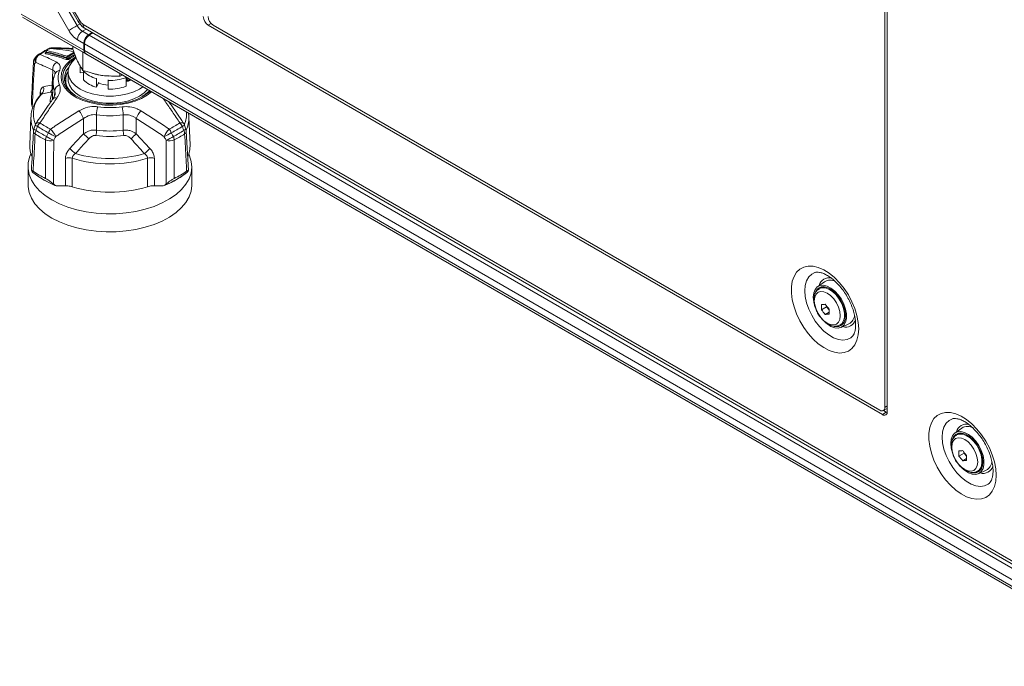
# Model space of a CAD drawing. Header units: millimetres. Extents: x 0 to 1118, y 0 to 864.
# Tile 261 of 512: x 456 to 527, y 102 to 148. Entities that reach past the tile are written whole.
import ezdxf

# ---------------------------------------------------------------- set-up
doc = ezdxf.new("R2010")
doc.units = ezdxf.units.MM

msp = doc.modelspace()

# ---------------------------------------------------------------- linework, layer by layer
at = {"color": 7, "linetype": 'Continuous', "lineweight": 15}
for p, q in [((518.312, 165.4463), (518.312, 120.5365)), ((518.4888, 120.2303), (518.4888, 165.5484)), ((457.174, 153.8978), (460.4673, 148.1936)), ((460.9769, 145.8987), (456.473, 148.4987)), ((456.7765, 148.3235), (461.2847, 145.721)), ((460.9553, 147.6918), (593.6157, 71.1086)), ((518.1352, 120.0262), (469.7868, 147.9371)), ((517.9584, 120.3324), (470.1403, 147.9372)), ((461.2088, 147.2447), (461.4693, 147.3951)), ((461.5178, 147.3671), (461.2573, 147.2167)), ((460.0838, 146.4142), (460.0838, 146.2122)), ((460.8615, 146.6288), (460.8689, 146.1301)), ((460.9038, 146.11), (460.9038, 146.6044)), ((457.467, 145.7007), (457.3674, 145.5804)), ((458.152, 146.0492), (458.1486, 145.9775)), ((460.7937, 146.0044), (460.7937, 144.6826)), ((461.3057, 145.7088), (460.9769, 145.8987)), ((461.0073, 145.8811), (461.3305, 145.6945)), ((461.2847, 145.721), (461.2952, 145.7149)), ((461.2952, 145.7149), (461.3057, 145.7088)), ((461.3305, 145.6945), (593.3297, 69.493)), ((460.6084, 144.9949), (460.6084, 144.5775)), ((460.6116, 144.5108), (460.6116, 144.9894)), ((459.7334, 144.5775), (459.7334, 144.0672)), ((460.6116, 144.5108), (460.6084, 144.5775)), ((460.6116, 144.5108), (460.838, 144.5458)), ((460.838, 144.6448), (460.838, 144.0229)), ((461.7726, 143.4833), (461.7726, 144.1053)), ((463.4434, 144.4748), (463.4434, 144.2727)), ((463.9105, 144.2051), (463.8896, 144.0944)), ((463.9106, 144.205), (463.8896, 144.0972)), ((463.8945, 144.1534), (463.8992, 144.1785)), ((463.8945, 143.5501), (463.8945, 144.172)), ((463.957, 144.1333), (463.9959, 144.1558)), ((458.6628, 143.8482), (458.6172, 142.7804)), ((459.5584, 143.9935), (459.5584, 143.812)), ((459.5692, 143.6613), (459.5584, 143.812)), ((461.7726, 143.4833), (461.9395, 143.8428)), ((462.6173, 144.015), (462.6178, 143.9745)), ((462.6178, 143.9745), (462.6178, 143.3526)), ((463.8886, 143.9178), (463.9277, 143.9414)), ((463.8945, 143.9594), (463.9251, 143.9417)), ((463.9436, 143.9344), (463.9928, 143.9221)), ((465.0667, 142.8434), (465.026, 142.8217)), ((465.5021, 143.1247), (465.605, 143.2269)), ((457.1621, 142.1005), (457.2, 141.9732)), ((457.0699, 141.3466), (456.9852, 139.3646)), ((468.4816, 139.3646), (468.3969, 141.3466)), ((468.3969, 141.3466), (468.3981, 141.3066)), ((457.3775, 140.7664), (457.2784, 140.4737)), ((468.1885, 140.4738), (468.0891, 140.7664)), ((468.3627, 137.5156), (468.2152, 140.3396)), ((456.8597, 137.7999), (456.8597, 136.5037)), ((468.6072, 136.5037), (468.6072, 137.7999)), ((457.2, 137.3841), (457.1621, 137.4293)), ((457.2148, 137.3721), (457.2934, 137.3103)), ((468.3047, 137.4293), (468.2668, 137.3841)), ((458.6876, 136.5486), (458.7587, 136.4843)), ((466.7081, 136.4843), (466.7792, 136.5486)), ((513.9841, 129.5467), (513.4868, 129.1876)), ((513.7702, 129.1381), (513.6205, 129.0517)), ((513.7694, 127.5393), (514.1401, 127.7533)), ((514.0434, 127.1984), (514.3131, 127.3542)), ((514.1401, 127.8011), (514.1401, 127.7533)), ((514.1401, 127.7533), (514.3152, 127.5355)), ((515.1204, 126.4535), (515.2701, 126.5399)), ((515.1712, 126.2698), (515.7309, 126.5208)), ((515.3228, 126.5302), (515.2421, 126.5238)), ((515.9546, 125.598), (515.977, 125.6186)), ((518.2084, 120.3076), (518.4888, 120.4695)), ((518.2109, 120.309), (518.4181, 120.1895)), ((518.4181, 120.1895), (518.4828, 120.159)), ((523.8394, 119.0602), (523.3421, 118.7011)), ((523.6255, 118.6516), (523.4758, 118.5651)), ((523.6247, 117.0528), (523.9954, 117.2668)), ((523.9954, 117.3146), (523.9954, 117.2668)), ((523.9954, 117.2668), (524.1705, 117.0489)), ((523.8987, 116.7119), (524.1684, 116.8676)), ((524.9757, 115.967), (525.1254, 116.0534)), ((525.0265, 115.7832), (525.5862, 116.0343)), ((525.1781, 116.0437), (525.0974, 116.0373)), ((525.8099, 115.1114), (525.8323, 115.1321))]:
    msp.add_line(p, q, dxfattribs=at)
at = {"color": 9, "linetype": 'Continuous', "lineweight": 0}
for p, q in [((456.8669, 153.9943), (460.386, 147.8991)), ((460.5706, 148.2533), (457.2773, 153.9575)), ((459.7825, 147.5506), (456.2634, 153.6459)), ((456.3698, 148.7274), (460.8689, 146.1301)), ((460.386, 147.8991), (460.5909, 148.0174)), ((461.0215, 147.6536), (460.761, 147.5032)), ((593.481, 71.4062), (460.8206, 147.9894)), ((469.9949, 148.0573), (469.7868, 147.9371)), ((460.8615, 146.6288), (460.4075, 146.8909)), ((460.761, 147.5032), (461.2088, 147.2447)), ((461.2573, 147.2167), (593.2565, 71.0152)), ((592.9029, 70.4029), (460.9038, 146.6044)), ((459.6485, 145.5612), (459.6265, 145.6146)), ((460.9038, 146.11), (592.9029, 69.9085)), ((593.0065, 69.6796), (461.0073, 145.8811)), ((458.5809, 143.6314), (458.6298, 144.7073)), ((458.5809, 143.6314), (458.6517, 143.5869)), ((457.7332, 142.9062), (457.7431, 143.1084)), ((458.7591, 142.8452), (458.7766, 143.2355)), ((458.8039, 143.0149), (458.7766, 143.2355)), ((460.8501, 140.147), (460.8427, 141.2469)), ((461.7725, 141.5059), (461.7756, 140.4099)), ((463.6912, 140.4099), (463.6943, 141.5059)), ((464.6241, 141.2469), (464.6167, 140.147)), ((464.6167, 140.147), (465.6092, 139.0934)), ((459.5437, 136.4208), (459.5417, 138.385)), ((465.9251, 138.385), (465.9231, 136.4208)), ((518.1352, 120.0262), (518.4181, 120.1895)), ((518.312, 120.5365), (518.4888, 120.6386))]:
    msp.add_line(p, q, dxfattribs=at)
at = {"color": 9, "linetype": 'Continuous', "lineweight": 0, "flags": 128}
for points in [[(460.386, 147.8991), (460.3123, 147.8565), (460.2317, 147.81), (460.1475, 147.7614), (460.0628, 147.7125), (459.981, 147.6652), (459.9051, 147.6214), (459.8381, 147.5827), (459.7825, 147.5506)], [(460.5706, 148.2533), (460.5161, 148.2218), (460.4812, 148.2017), (460.4675, 148.1937), (460.4673, 148.1936)], [(458.2708, 146.1958), (458.2681, 146.1982), (458.2659, 146.199), (458.2653, 146.1989)], [(458.4575, 146.2572), (458.4548, 146.2596), (458.4526, 146.2603), (458.452, 146.2602)], [(458.1683, 146.0208), (458.1667, 145.986), (458.1662, 145.9766)], [(459.8257, 143.2162), (459.6437, 143.4175), (459.4607, 143.714), (459.3624, 144.0237), (459.3514, 144.3384), (459.428, 144.65), (459.5902, 144.9505), (459.8339, 145.2322), (460.1526, 145.4876), (460.2576, 145.5555)], [(459.7244, 145.6548), (459.7483, 145.5971), (459.7647, 145.5574)], [(457.3211, 145.1306), (457.2415, 143.6156), (457.1744, 142.3367), (457.1621, 142.1005)], [(459.5584, 143.8858), (459.5623, 143.6953), (459.5654, 143.6701)], [(458.6289, 143.0543), (458.6, 143.0295), (458.5647, 143.0054)], [(458.6172, 142.7804), (458.6159, 142.7217), (458.62, 142.6161)], [(465.6345, 143.2099), (465.4825, 143.077), (465.1292, 142.8372)], [(457.4331, 140.8819), (457.444, 140.896), (457.4783, 140.9221), (457.5244, 140.9383), (457.5807, 140.9439), (457.6456, 140.9389), (457.7169, 140.9234)], [(468.0331, 140.8828), (468.0228, 140.896), (467.9885, 140.9221), (467.9425, 140.9383), (467.8861, 140.9439), (467.8212, 140.9389), (467.7499, 140.9234)], [(458.1129, 136.9467), (458.115, 137.7878), (458.1201, 139.7077)], [(458.701, 139.6783), (458.6941, 138.1134), (458.6886, 136.7926), (458.6876, 136.5486)], [(466.7792, 136.5486), (466.7727, 138.1134), (466.7716, 138.353), (466.7658, 139.6783)], [(467.3468, 139.7077), (467.349, 138.8665), (467.3539, 136.9467)], [(460.0344, 138.3904), (460.0337, 137.4665), (460.0331, 136.3521)], [(465.4338, 136.3521), (465.4331, 137.4665), (465.4324, 138.3904)], [(516.4408, 126.1587), (516.4095, 126.6243), (516.3165, 127.1139), (516.1641, 127.6148), (515.9563, 128.1142), (515.6985, 128.5991), (515.3974, 129.0568), (515.0607, 129.4756), (514.6972, 129.8447), (514.3163, 130.1544), (513.9279, 130.3967), (513.542, 130.5654), (513.1686, 130.656), (512.8173, 130.6663), (512.4974, 130.596), (512.217, 130.4469), (511.9835, 130.2228), (511.8028, 129.9296), (511.6797, 129.5749), (511.6173, 129.1677), (511.6173, 128.7188), (511.6797, 128.2397), (511.8028, 127.7428), (511.9835, 127.241), (512.217, 126.7473), (512.4974, 126.2745), (512.8173, 125.8348), (513.1686, 125.4395), (513.542, 125.0991), (513.9279, 124.8222), (514.3163, 124.616), (514.6972, 124.4859), (515.0607, 124.4353), (515.3974, 124.4654), (515.6985, 124.5755), (515.9563, 124.7627), (516.1641, 125.0221), (516.3165, 125.3472), (516.4095, 125.7293), (516.4408, 126.1587)], [(513.3005, 130.2032), (513.0683, 130.0885), (512.8578, 129.8881), (512.7021, 129.6169), (512.6065, 129.2841), (512.5743, 128.9011), (512.6065, 128.4809), (512.7021, 128.0377), (512.8578, 127.5868), (513.0683, 127.1434), (513.3264, 126.7226), (513.6234, 126.3388), (513.9491, 126.0051), (514.2925, 125.7328), (514.6418, 125.5311), (514.9851, 125.407), (515.3108, 125.3647), (515.6078, 125.4056), (515.8659, 125.5283), (515.9546, 125.598)], [(513.2555, 128.1849), (513.2872, 127.8881), (513.3803, 127.5748), (513.5284, 127.2664), (513.7214, 126.984), (513.9462, 126.7467), (514.1874, 126.5708), (514.4286, 126.4682), (514.6534, 126.446), (514.8464, 126.5056), (514.9945, 126.643), (515.0876, 126.8488), (515.1193, 127.1089), (515.0876, 127.4058), (514.9945, 127.7191), (514.8464, 128.0275), (514.6534, 128.3099), (514.4286, 128.5472), (514.1874, 128.7231), (513.9462, 128.8256), (513.7214, 128.8479), (513.5284, 128.7883), (513.3803, 128.6509), (513.2872, 128.4451), (513.2555, 128.1849)], [(513.6165, 129.0494), (513.8021, 129.1148), (514.0426, 129.1067), (514.3038, 129.0134), (514.5692, 128.841), (514.822, 128.6001), (515.0465, 128.306), (515.2285, 127.9771), (515.3566, 127.6342), (515.4227, 127.2986), (515.4227, 126.9916), (515.3566, 126.7324), (515.2285, 126.5373), (515.1147, 126.4503)], [(526.2961, 115.6722), (526.2648, 116.1378), (526.1718, 116.6273), (526.0194, 117.1283), (525.8116, 117.6277), (525.5538, 118.1125), (525.2527, 118.5703), (524.916, 118.9891), (524.5525, 119.3581), (524.1716, 119.6678), (523.7832, 119.9102), (523.3973, 120.0788), (523.0239, 120.1695), (522.6726, 120.1798), (522.3527, 120.1095), (522.0723, 119.9604), (521.8388, 119.7363), (521.6581, 119.4431), (521.535, 119.0883), (521.4726, 118.6812), (521.4726, 118.2323), (521.535, 117.7532), (521.6581, 117.2563), (521.8388, 116.7545), (522.0723, 116.2608), (522.3527, 115.788), (522.6726, 115.3482), (523.0239, 114.953), (523.3973, 114.6126), (523.7832, 114.3357), (524.1716, 114.1295), (524.5525, 113.9994), (524.916, 113.9487), (525.2527, 113.9789), (525.5538, 114.0889), (525.8116, 114.2761), (526.0194, 114.5356), (526.1718, 114.8606), (526.2648, 115.2428), (526.2961, 115.6722)], [(523.1558, 119.7166), (522.9236, 119.602), (522.7131, 119.4016), (522.5574, 119.1304), (522.4618, 118.7976), (522.4296, 118.4146), (522.4618, 117.9944), (522.5574, 117.5512), (522.7131, 117.1003), (522.9236, 116.6569), (523.1817, 116.2361), (523.4787, 115.8523), (523.8044, 115.5186), (524.1478, 115.2463), (524.4971, 115.0446), (524.8404, 114.9205), (525.1661, 114.8782), (525.4631, 114.9191), (525.7212, 115.0418), (525.8099, 115.1114)], [(523.1108, 117.6984), (523.1425, 117.4015), (523.2356, 117.0882), (523.3837, 116.7799), (523.5767, 116.4974), (523.8015, 116.2602), (524.0427, 116.0843), (524.2839, 115.9817), (524.5087, 115.9594), (524.7017, 116.019), (524.8498, 116.1564), (524.9429, 116.3622), (524.9746, 116.6224), (524.9429, 116.9193), (524.8498, 117.2326), (524.7017, 117.5409), (524.5087, 117.8234), (524.2839, 118.0606), (524.0427, 118.2366), (523.8015, 118.3391), (523.5767, 118.3614), (523.3837, 118.3018), (523.2356, 118.1644), (523.1425, 117.9586), (523.1108, 117.6984)], [(523.4718, 118.5628), (523.6574, 118.6283), (523.8979, 118.6201), (524.1591, 118.5269), (524.4245, 118.3544), (524.6773, 118.1136), (524.9018, 117.8195), (525.0838, 117.4906), (525.2119, 117.1476), (525.278, 116.8121), (525.278, 116.5051), (525.2119, 116.2459), (525.0838, 116.0508), (524.97, 115.9638)]]:
    msp.add_lwpolyline(points, dxfattribs=at)
at = {"color": 7, "linetype": 'Continuous', "lineweight": 15, "flags": 128}
for points in [[(460.2585, 145.649), (459.8936, 145.4013), (459.6022, 145.123), (459.3919, 144.8214), (459.2681, 144.5042), (459.2341, 144.1796), (459.2907, 143.8561), (459.4365, 143.542), (459.6677, 143.2455), (459.9783, 142.9742), (460.3602, 142.7352), (460.8036, 142.5347), (461.297, 142.3778), (461.8275, 142.2686), (462.3816, 142.21), (462.9447, 142.2035), (463.5024, 142.2491), (464.0402, 142.3459), (464.5441, 142.4912), (465.0011, 142.6812), (465.3994, 142.9112), (465.7159, 143.1629)], [(460.3075, 145.5964), (460.2772, 145.5719), (460.0154, 145.3106), (459.8362, 145.027), (459.745, 144.7297), (459.7446, 144.4278), (459.8351, 144.1305), (460.0135, 143.8468), (460.2747, 143.5852), (460.6105, 143.3538), (461.0109, 143.1596), (461.4635, 143.0085), (461.9548, 142.905), (462.4697, 142.8524), (462.9927, 142.8521), (463.5077, 142.9043), (463.9993, 143.0074), (464.4523, 143.1581), (464.8532, 143.352), (465.104, 143.5161)], [(459.8046, 144.9525), (459.8017, 144.9491), (459.6058, 144.6593), (459.4952, 144.3548), (459.4729, 144.0439), (459.5396, 143.7352), (459.6934, 143.437), (459.9301, 143.1575), (460.2198, 142.9205)], [(459.7334, 144.0672), (459.7446, 143.9175), (459.8351, 143.6202), (460.0135, 143.3364), (460.2747, 143.0749), (460.6105, 142.8435), (461.0109, 142.6492), (461.4635, 142.4981), (461.9548, 142.3946), (462.4697, 142.342), (462.9927, 142.3418), (463.5077, 142.394), (463.9993, 142.497), (464.4523, 142.6478), (464.8532, 142.8417), (465.1896, 143.0728), (465.4411, 143.3215)], [(464.2261, 144.0229), (464.1618, 143.9678), (464.0598, 143.9216), (463.9711, 143.9298), (463.9109, 143.9909), (463.8945, 144.041)], [(465.1292, 142.8372), (464.7139, 142.6333), (464.2472, 142.4704), (463.7414, 142.3529), (463.2095, 142.2837), (462.6652, 142.2647), (462.1227, 142.2964), (461.596, 142.3778), (461.0988, 142.507), (460.6439, 142.6806), (460.2431, 142.894), (459.9068, 143.1418), (459.8257, 143.2162)], [(458.58, 135.4022), (458.1011, 135.7151), (457.6924, 136.0595), (457.3601, 136.4303), (457.1093, 136.8219), (456.9437, 137.2283), (456.8659, 137.6433), (456.8771, 138.0608), (456.977, 138.4743), (457.0718, 138.703)], [(468.395, 138.7029), (468.4511, 138.5763), (468.5731, 138.1648), (468.6065, 137.7477), (468.5508, 137.3315), (468.407, 136.9223), (468.1772, 136.5265), (467.8648, 136.1499), (467.4747, 135.7984), (467.0127, 135.4772), (466.4858, 135.1912), (465.9021, 134.9448), (465.2703, 134.7417), (464.6, 134.5849), (463.9015, 134.4768), (463.1852, 134.4191), (462.4621, 134.4127), (461.7431, 134.4576), (461.0392, 134.5532), (460.3609, 134.698), (459.7185, 134.8898), (459.1219, 135.1258), (458.58, 135.4022)], [(458.58, 134.106), (458.1011, 134.4188), (457.6924, 134.7632), (457.3601, 135.134), (457.1093, 135.5256), (456.9437, 135.932), (456.8659, 136.3471), (456.8597, 136.5037)], [(468.6072, 136.5037), (468.6065, 136.4515), (468.5508, 136.0352), (468.407, 135.6261), (468.1772, 135.2302), (467.8648, 134.8537), (467.4747, 134.5022), (467.0127, 134.181), (466.4858, 133.895), (465.9021, 133.6486), (465.2703, 133.4454), (464.6, 133.2886), (463.9015, 133.1806), (463.1852, 133.1229), (462.4621, 133.1165), (461.7431, 133.1614), (461.0392, 133.257), (460.3609, 133.4018), (459.7185, 133.5936), (459.1219, 133.8295), (458.58, 134.106)], [(513.1855, 128.4462), (513.2176, 128.7454), (513.3124, 128.9914), (513.4646, 129.1708), (513.6662, 129.274), (513.9061, 129.2954), (514.1715, 129.234), (514.4481, 129.0929), (514.7209, 128.8798), (514.9753, 128.6063), (515.1976, 128.2869), (515.3757, 127.939), (515.5, 127.5813), (515.5639, 127.2332), (515.5639, 126.9132), (515.5, 126.6388), (515.3757, 126.4247), (515.1976, 126.2824), (514.9753, 126.2196), (514.7209, 126.2398), (514.4481, 126.3417), (514.1715, 126.52), (514.0811, 126.5948)], [(514.682, 126.3448), (514.7736, 126.3269), (515.0114, 126.3338), (515.2123, 126.4233), (515.3648, 126.5904), (515.46, 126.8254), (515.4924, 127.1145), (515.46, 127.4409), (515.3648, 127.7858), (515.2123, 128.129), (515.0114, 128.4506), (514.7736, 128.7319), (514.513, 128.9566), (514.2445, 129.1115), (513.9838, 129.1878), (513.7461, 129.181), (513.5451, 129.0914), (513.3926, 128.9243), (513.2974, 128.6894), (513.2851, 128.6316)], [(513.7422, 129.1219), (513.7461, 129.1284), (513.7881, 129.1887)], [(513.9153, 129.1943), (513.844, 129.1731), (513.7702, 129.1381)], [(513.2546, 127.944), (513.2176, 128.1099), (513.1855, 128.4462)], [(515.2701, 126.5399), (515.2933, 126.5542), (515.3913, 126.6375)], [(523.0408, 117.9597), (523.0729, 118.2589), (523.1677, 118.5048), (523.3199, 118.6842), (523.5215, 118.7875), (523.7614, 118.8089), (524.0268, 118.7475), (524.3034, 118.6064), (524.5762, 118.3933), (524.8306, 118.1197), (525.0529, 117.8004), (525.231, 117.4525), (525.3553, 117.0948), (525.4192, 116.7466), (525.4192, 116.4267), (525.3553, 116.1523), (525.231, 115.9382), (525.0529, 115.7959), (524.8306, 115.7331), (524.5762, 115.7533), (524.3034, 115.8552), (524.0268, 116.0335), (523.9364, 116.1083)], [(524.5373, 115.8583), (524.6289, 115.8404), (524.8667, 115.8472), (525.0676, 115.9368), (525.2201, 116.1039), (525.3153, 116.3388), (525.3477, 116.6279), (525.3153, 116.9544), (525.2201, 117.2992), (525.0676, 117.6424), (524.8667, 117.964), (524.6289, 118.2454), (524.3683, 118.47), (524.0998, 118.625), (523.8391, 118.7013), (523.6014, 118.6945), (523.4004, 118.6049), (523.2479, 118.4378), (523.1527, 118.2029), (523.1404, 118.1451)], [(523.5975, 118.6354), (523.6014, 118.6419), (523.6435, 118.7021)], [(523.7706, 118.7078), (523.6993, 118.6865), (523.6255, 118.6516)], [(523.1099, 117.4574), (523.0729, 117.6234), (523.0408, 117.9597)], [(525.1254, 116.0534), (525.1486, 116.0677), (525.2466, 116.1509)]]:
    msp.add_lwpolyline(points, dxfattribs=at)
at = {"color": 7, "linetype": 'Continuous', "lineweight": 15}
for centre, radius, start, end in [((470.2008, 148.5844), 0.7684, 182.605629, 237.394494), ((470.5544, 148.5845), 0.7684, 182.605542, 237.394458), ((461.6714, 146.5694), 0.7684, 122.605373, 177.394627), ((458.289, 146.1277), 0.075, 108.40183, 142.667255), ((458.5959, 145.8135), 0.5, 89.191588, 116.063922), ((458.4751, 146.1889), 0.075, 84.679033, 107.949815), ((458.479, 146.2251), 0.0386, 85.427436, 123.753052), ((457.7508, 145.2636), 0.5, 140.334134, 176.989044), ((457.85, 145.3829), 0.5, 124.268802, 140.230631), ((458.2269, 146.0456), 0.075, 143.212851, 177.264713), ((461.1541, 146.0854), 0.2515, 174.377724, 234.304753), ((460.7357, 143.8387), 1.2569, 142.098868, 174.920863), ((460.7096, 143.9923), 1.1468, 147.357591, 215.909831), ((462.2573, 145.4022), 1.9791, 224.181711, 255.823666), ((462.7164, 146.2269), 2.587, 251.738222, 267.814709), ((462.7502, 146.7221), 3.3721, 267.749799, 289.836192), ((457.85, 140.6059), 0.5, 146.317959, 161.256619), ((467.6168, 140.6059), 0.5, 18.743381, 33.682041), ((457.7508, 140.3134), 0.5, 161.278137, 177.004972), ((467.716, 140.3134), 0.5, 2.995028, 18.721863), ((458.9688, 139.2853), 1.9853, 177.709788, 203.407596), ((466.496, 139.2853), 1.9872, 336.142503, 2.28713), ((461.0459, 143.0494), 6.7709, 235.67488, 244.330497), ((464.421, 143.0492), 6.7706, 295.669306, 304.325317), ((462.7334, 145.4689), 9.5083, 253.501008, 286.499056), ((514.3933, 128.8645), 0.7955, 60.487251, 120.957126), ((517.4201, 127.722), 3.6553, 177.135388, 182.864612), ((513.5272, 132.1575), 4.2598, 273.258945, 276.959771), ((517.7539, 130.6313), 4.5901, 216.064116, 221.525154), ((517.48, 130.2416), 4.5903, 216.064077, 221.524943), ((513.8011, 131.4519), 4.2603, 273.259504, 276.959844), ((517.9681, 127.4056), 3.6553, 177.135388, 182.864612), ((515.351, 127.2099), 0.7869, 298.866493, 357.919072), ((518.0965, 120.5016), 0.2184, 230.796906, 9.214215), ((518.2732, 120.1954), 0.2184, 230.796612, 9.21414), ((524.2506, 118.3706), 0.8029, 59.179509, 120.813447), ((527.2754, 117.2354), 3.6553, 177.135378, 182.864622), ((523.3826, 121.6701), 4.2589, 273.258772, 276.960394), ((527.6094, 120.145), 4.5904, 216.064132, 221.524816), ((527.3353, 119.755), 4.5903, 216.064247, 221.525095), ((523.6566, 120.9632), 4.2582, 273.258366, 276.960532), ((527.8234, 116.9191), 3.6553, 177.135378, 182.864622), ((525.2063, 116.7234), 0.7869, 298.86639, 357.919057)]:
    msp.add_arc(centre, radius, start, end, dxfattribs=at)
at = {"color": 9, "linetype": 'Continuous', "lineweight": 0}
for centre, radius, start, end in [((461.3337, 148.4212), 1.082, 208.855538, 238.045411), ((461.2024, 148.6014), 0.7213, 208.85636, 238.04481), ((461.1298, 147.95), 0.3117, 172.746229, 235.942805), ((461.3619, 148.4209), 1.8033, 208.855585, 238.045189), ((461.1751, 146.8559), 0.7684, 122.605373, 177.394627), ((458.2761, 146.1367), 0.0593, 95.082612, 142.008327), ((458.4413, 146.1267), 0.1508, 87.120518, 115.611414), ((458.6025, 146.117), 0.1964, 89.372538, 127.444078), ((457.7066, 145.3207), 0.4299, 142.55398, 206.241648), ((457.8062, 145.4399), 0.4302, 142.334459, 206.20133), ((457.9774, 145.3315), 0.5631, 117.557669, 188.318634), ((457.6894, 145.6125), 0.2199, 82.817302, 123.36501), ((461.0245, 140.9647), 5.8837, 119.226653, 124.205428), ((458.0945, 145.9903), 0.0591, 275.477254, 323.669575), ((458.0804, 145.9587), 0.0877, 301.841556, 11.737044), ((458.1867, 146.0502), 0.0347, 181.710805, 237.996662), ((458.254, 146.0386), 0.0875, 121.429597, 191.786073), ((458.2136, 146.0546), 0.059, 95.112159, 142.456316), ((459.5593, 145.5465), 0.0904, 302.406458, 9.374616), ((459.7154, 145.6295), 0.0901, 121.861434, 189.522101), ((458.3334, 148.9078), 3.538, 291.437453, 293.152663), ((459.6348, 145.6127), 0.099, 25.14449, 70.553373), ((459.8546, 145.5999), 0.0994, 205.286985, 250.404337), ((457.4628, 145.2873), 0.2113, 179.324415, 227.884248), ((459.2049, 144.7658), 0.5781, 118.633715, 185.806831), ((459.1459, 144.2919), 0.3819, 93.831418, 154.455202), ((460.2953, 144.1664), 1.2794, 156.678825, 203.321175), ((462.2573, 146.0241), 1.9791, 224.181711, 255.823666), ((462.7502, 147.344), 3.3721, 267.749799, 289.836192), ((457.4733, 143.3547), 0.5099, 313.538218, 17.698876), ((458.077, 143.4847), 0.5248, 317.284096, 16.237706), ((460.0716, 143.7927), 1.4098, 177.194148, 203.282445), ((459.2847, 143.1754), 0.5116, 108.730538, 173.255602), ((459.2487, 141.5712), 2.0068, 135.207909, 202.351734), ((457.5865, 142.9415), 0.2288, 14.575134, 46.819305), ((459.9393, 142.425), 1.4921, 157.111285, 180.809815), ((458.83, 142.4785), 0.249, 66.852957, 135.480679), ((464.0923, 141.4624), 2.3202, 164.545007, 178.924367), ((462.7334, 148.3898), 6.3699, 262.082988, 277.917012), ((461.3735, 141.4622), 2.3212, 1.078956, 15.45167), ((459.0673, 141.2755), 1.9987, 178.273371, 205.405361), ((459.213, 140.6322), 1.7418, 20.665037, 41.812851), ((462.7334, 148.4153), 6.9759, 262.082848, 277.917152), ((466.2538, 140.6322), 1.7418, 138.186879, 159.334708), ((466.3144, 141.5625), 1.9147, 336.790305, 4.583575), ((466.3963, 141.2767), 2.0021, 334.60455, 0.858073), ((457.6276, 141.0489), 0.3776, 228.345721, 255.853702), ((458.2408, 140.3392), 0.7847, 131.888846, 154.041331), ((461.1331, 145.9982), 6.4187, 235.907564, 244.097813), ((461.1884, 146.0521), 6.1931, 235.906716, 244.098661), ((464.278, 146.0529), 6.194, 295.901945, 304.092678), ((464.334, 145.9976), 6.418, 295.901747, 304.092876), ((467.2258, 140.3391), 0.7849, 25.960141, 48.106936), ((467.8401, 141.0469), 0.3755, 284.085605, 311.757246), ((457.4941, 140.3494), 0.2427, 182.321489, 239.829928), ((457.5308, 140.7579), 0.3805, 228.230162, 255.903208), ((458.0008, 140.1062), 0.6296, 153.3321, 176.971856), ((461.0711, 145.6834), 6.6647, 236.287513, 243.717864), ((461.0922, 145.8654), 6.5837, 236.288181, 243.717195), ((458.874, 139.673), 0.7547, 157.4552, 177.362866), ((459.4276, 141.6442), 2.0959, 233.364359, 249.714681), ((459.1701, 139.8948), 0.9032, 139.524875, 158.598848), ((459.5828, 141.9132), 2.1032, 233.416496, 249.635307), ((456.9787, 139.0607), 2.069, 25.194382, 43.353481), ((471.8844, 150.9746), 15.4594, 224.458315, 226.359539), ((459.3917, 140.4567), 2.3844, 349.5267, 358.875324), ((462.7334, 147.3013), 7.346, 262.199438, 277.800387), ((462.7334, 147.4011), 7.0565, 262.199342, 277.800658), ((466.0762, 140.4568), 2.3855, 181.127522, 190.471909), ((453.6008, 150.9559), 15.4332, 313.638845, 315.5433), ((468.488, 139.0608), 2.0689, 136.645637, 154.805967), ((465.8842, 141.9129), 2.1029, 290.363335, 306.58483), ((466.0393, 141.644), 2.0957, 290.284837, 306.636621), ((466.2966, 139.8947), 0.9033, 21.400613, 40.47277), ((464.3752, 145.8644), 6.5826, 296.282176, 303.712448), ((466.5927, 139.6729), 0.7549, 2.639553, 22.543365), ((464.3957, 145.6834), 6.6647, 296.282136, 303.712487), ((467.9359, 140.7581), 0.3807, 284.101759, 311.758176), ((467.4659, 140.1062), 0.6297, 3.030756, 26.666246), ((467.9783, 140.346), 0.2371, 299.420474, 358.431044), ((458.4507, 140.4858), 0.8454, 246.979052, 287.222143), ((467.0161, 140.4858), 0.8454, 252.777569, 293.021235), ((459.7972, 137.5536), 0.8698, 74.176798, 107.080918), ((265.6292, -73.3156), 287.8233, 47.45107, 47.559957), ((462.7334, 147.5091), 9.1265, 254.28161, 285.718355), ((657.9268, -71.2309), 284.9954, 132.439364, 132.549333), ((465.6696, 137.5536), 0.8698, 72.919093, 105.822471), ((462.7334, 147.3468), 9.3542, 253.229922, 286.77011), ((461.1485, 142.424), 6.4025, 231.922724, 248.082653), ((464.3183, 142.4239), 6.4024, 291.917234, 308.077389), ((514.3205, 129.0813), 0.7498, 76.983364, 165.844938), ((515.5046, 127.028), 0.7359, 253.154282, 342.250172), ((524.1758, 118.5948), 0.7497, 76.98324, 165.844988), ((525.3599, 116.5415), 0.7359, 253.154505, 342.250099)]:
    msp.add_arc(centre, radius, start, end, dxfattribs=at)
at = {"color": 7, "linetype": 'Continuous', "lineweight": 15}
for centre, start_param, end_param in [((461.215, 146.8329), 0.7762788, 2.3470751), ((461.2225, 146.3342), 2.3470751, 3.1324733)]:
    msp.add_ellipse(centre, major_axis=(0.2433, 0.4369), ratio=0.587367, start_param=start_param, end_param=end_param, dxfattribs=at)
for points, knots in [([(460.4673, 148.1936), (460.4991, 148.143), (460.5866, 148.0036), (460.7499, 147.8268), (460.8947, 147.7316), (460.9553, 147.6918)], [0, 0, 0, 0, 0.2494092, 0.6863474, 1, 1, 1, 1]), ([(458.3762, 146.2627), (458.2752, 146.2118), (457.9895, 146.0679), (457.7338, 145.9029), (457.5685, 145.7962)], [0, 0, 0, 0, 0.3532577, 1, 1, 1, 1]), ([(458.452, 146.2602), (458.445, 146.2579), (458.3827, 146.2378), (458.3205, 146.2171), (458.2653, 146.1988)], [0, 0, 0, 0, 0.1117773, 1, 1, 1, 1]), ([(460.1441, 146.0527), (459.8824, 146.0901), (459.3166, 146.1711), (458.7579, 146.2271), (458.4575, 146.2572)], [0, 0, 0, 0, 0.4625228, 1, 1, 1, 1]), ([(460.0946, 146.2557), (459.7167, 146.2777), (459.2159, 146.3067), (458.7248, 146.3092), (458.6043, 146.3098)], [0, 0, 0, 0, 0.7545563, 1, 1, 1, 1]), ([(460.0838, 146.2122), (460.1477, 146.0424), (460.2753, 145.7031), (460.4596, 145.2275), (460.6318, 144.9576), (460.7397, 144.7743), (460.7937, 144.6826)], [0, 0, 0, 0, 0.2716262, 0.5426877, 0.7711111, 1, 1, 1, 1]), ([(458.1476, 145.9773), (458.1478, 145.9758), (458.1491, 145.968), (458.1439, 145.9584), (458.1424, 145.9562), (458.1419, 145.9554)], [0, 0, 0, 0, 0.1326301, 0.6901625, 1, 1, 1, 1]), ([(458.2293, 146.1732), (458.2253, 146.168), (458.2045, 146.1407), (458.1837, 146.1129), (458.1669, 146.0904)], [0, 0, 0, 0, 0.1925434, 1, 1, 1, 1]), ([(457.2515, 145.2898), (457.2416, 145.1014), (457.1927, 144.1711), (457.144, 143.2406), (457.1051, 142.4986)], [0, 0, 0, 0, 0.20257148, 1, 1, 1, 1]), ([(458.8013, 144.4564), (458.775, 144.3846), (458.7052, 144.1941), (458.6571, 143.9923), (458.664, 143.866), (458.6641, 143.8647)], [0, 0, 0, 0, 0.3742027, 0.9931942, 1, 1, 1, 1]), ([(458.8094, 144.4795), (458.8119, 144.4817), (458.815, 144.4844), (458.8008, 144.4577), (458.7985, 144.4532)], [0, 0, 0, 0, 0.8347198, 1, 1, 1, 1]), ([(460.7937, 144.6826), (461.0322, 144.6136), (461.5087, 144.4757), (462.1965, 144.2907), (462.8391, 144.2924), (463.2418, 144.2793), (463.4434, 144.2727)], [0, 0, 0, 0, 0.2716245, 0.5426876, 0.7711106, 1, 1, 1, 1]), ([(461.7716, 144.4096), (461.703, 144.4239), (461.6262, 144.4399), (461.5623, 144.4649), (461.5555, 144.4675)], [0, 0, 0, 0, 0.8929208, 1, 1, 1, 1]), ([(462.7597, 144.2903), (462.7567, 144.2901), (462.6163, 144.2825), (462.337, 144.306), (462.0044, 144.346), (461.8274, 144.3944), (461.7716, 144.4096)], [0, 0, 0, 0, 0.0088446, 0.4123562, 0.8148435, 1, 1, 1, 1]), ([(463.4434, 144.2727), (463.4489, 144.2753), (463.5181, 144.3081), (463.5865, 144.3329), (463.6495, 144.3558)], [0, 0, 0, 0, 0.0797829, 1, 1, 1, 1]), ([(463.8945, 144.172), (463.8945, 144.1777), (463.8946, 144.1915), (463.8953, 144.2049), (463.8957, 144.2128)], [0, 0, 0, 0, 0.4137401, 1, 1, 1, 1]), ([(463.9635, 144.1745), (463.9618, 144.1683), (463.9543, 144.1394), (463.9563, 144.0923), (463.9705, 144.0401), (464.001, 144.0038), (464.0442, 143.9866), (464.0969, 143.9916), (464.1466, 144.0117), (464.176, 144.0367), (464.1866, 144.0457)], [0, 0, 0, 0, 0.0385703, 0.1783001, 0.3204779, 0.4652856, 0.6125363, 0.7620456, 0.9140073, 1, 1, 1, 1]), ([(463.957, 144.1333), (463.9574, 144.1129), (463.9584, 144.0719), (463.98, 144.0254), (464.0149, 143.9955), (464.0621, 143.9856), (464.1171, 143.9989), (464.1609, 144.0204), (464.1832, 144.0417), (464.1871, 144.0454)], [0, 0, 0, 0, 0.1540376, 0.310742, 0.4701278, 0.6321812, 0.796925, 0.9643303, 1, 1, 1, 1]), ([(464.0571, 144.0858), (464.0578, 144.0851), (464.0657, 144.0774), (464.0882, 144.0739), (464.1114, 144.0795), (464.1231, 144.0824)], [0, 0, 0, 0, 0.0446329, 0.5207042, 1, 1, 1, 1]), ([(463.8945, 143.988), (463.8982, 143.9755), (463.9068, 143.947), (463.9311, 143.9412), (463.9446, 143.938)], [0, 0, 0, 0, 0.4418185, 1, 1, 1, 1]), ([(457.7912, 142.9722), (457.749, 142.9254), (457.5958, 142.7557), (457.3838, 142.4419), (457.1929, 142.0275), (457.0884, 141.6542), (457.0815, 141.4215), (457.0789, 141.3332)], [0, 0, 0, 0, 0.09705011, 0.35238052, 0.6040731, 0.84985195, 1, 1, 1, 1]), ([(458.6534, 142.6525), (458.5746, 142.5424), (458.2281, 142.0582), (457.822, 141.4672), (457.4968, 140.9753), (457.4344, 140.881)], [0, 0, 0, 0, 0.1921997, 0.845081, 1, 1, 1, 1]), ([(457.8202, 143.0162), (457.8208, 143.0165), (457.8222, 143.0171), (457.7998, 142.9891), (457.787, 142.9731)], [0, 0, 0, 0, 0.4263374, 1, 1, 1, 1]), ([(458.8068, 143.0158), (458.8057, 142.9961), (458.8028, 142.9455), (458.7574, 142.8115), (458.6824, 142.7027), (458.6487, 142.6538)], [0, 0, 0, 0, 0.2586439, 0.6668361, 1, 1, 1, 1]), ([(465.5142, 143.1764), (465.4812, 143.1434), (465.3712, 143.0331), (465.2072, 142.9257), (465.0818, 142.8522), (465.0667, 142.8434)], [0, 0, 0, 0, 0.2728067, 0.912693, 1, 1, 1, 1]), ([(457.1621, 142.1005), (457.1299, 142.2181), (457.0931, 142.3531), (457.1069, 142.4818), (457.1086, 142.4984)], [0, 0, 0, 0, 0.8715207, 1, 1, 1, 1]), ([(468.0328, 140.8827), (468.0201, 140.9019), (467.7356, 141.3329), (467.379, 141.8571), (467.0315, 142.3449), (466.9607, 142.4443)], [0, 0, 0, 0, 0.0357217, 0.8035134, 1, 1, 1, 1]), ([(468.3958, 141.2996), (468.3964, 141.3094), (468.4042, 141.4226), (468.3799, 141.5351), (468.3576, 141.6378)], [0, 0, 0, 0, 0.0864295, 1, 1, 1, 1]), ([(457.2515, 140.3395), (457.2416, 140.1501), (457.1923, 139.208), (457.1433, 138.2662), (457.1041, 137.5138)], [0, 0, 0, 0, 0.201103, 1, 1, 1, 1]), ([(457.2279, 137.4576), (457.2031, 137.474), (457.1538, 137.5067), (457.1098, 137.5266), (457.0938, 137.5161), (457.1356, 137.463), (457.1621, 137.4293)], [0, 0, 0, 0, 0.1616586, 0.32217, 0.5706697, 1, 1, 1, 1]), ([(457.2934, 137.3103), (457.3247, 137.2853), (457.507, 137.1401), (457.8834, 136.8984), (458.3742, 136.6316), (458.7111, 136.4898), (458.8452, 136.4334)], [0, 0, 0, 0, 0.0720993, 0.4204074, 0.7692606, 1, 1, 1, 1]), ([(467.5514, 136.8939), (467.6933, 136.9782), (467.9442, 137.1273), (468.1582, 137.2986), (468.2513, 137.373)], [0, 0, 0, 0, 0.5651978, 1, 1, 1, 1]), ([(468.3047, 137.4293), (468.3326, 137.4649), (468.3733, 137.5168), (468.3554, 137.5258), (468.3148, 137.5079), (468.2634, 137.4738), (468.2389, 137.4576)], [0, 0, 0, 0, 0.4557351, 0.6638277, 0.8405507, 1, 1, 1, 1]), ([(458.6876, 136.5486), (458.6173, 136.6087), (458.515, 136.6962), (458.341, 136.8159), (458.2178, 136.8927), (458.1466, 136.9293), (458.1129, 136.9467)], [0, 0, 0, 0, 0.455737, 0.6638292, 0.8405501, 1, 1, 1, 1]), ([(458.7587, 136.4843), (458.7955, 136.4588), (458.8614, 136.4133), (458.9498, 136.4088), (458.9888, 136.4068)], [0, 0, 0, 0, 0.558816, 1, 1, 1, 1]), ([(458.9888, 136.4068), (459.0199, 136.4074), (459.1296, 136.4092), (459.3145, 136.4134), (459.4685, 136.4184), (459.5437, 136.4208)], [0, 0, 0, 0, 0.1688379, 0.5946951, 1, 1, 1, 1]), ([(460.0331, 136.3521), (459.9828, 136.3658), (459.8823, 136.3932), (459.7173, 136.4169), (459.6059, 136.4225), (459.5516, 136.421), (459.5437, 136.4208)], [0, 0, 0, 0, 0.3122239, 0.6241352, 0.9448935, 1, 1, 1, 1]), ([(465.9231, 136.4208), (465.872, 136.4205), (465.7697, 136.4199), (465.593, 136.3951), (465.4863, 136.3663), (465.4338, 136.3521)], [0, 0, 0, 0, 0.3366533, 0.6738566, 1, 1, 1, 1]), ([(465.9231, 136.4208), (465.9984, 136.4183), (466.1838, 136.4123), (466.3684, 136.4089), (466.478, 136.4068)], [0, 0, 0, 0, 0.40607777, 1, 1, 1, 1]), ([(466.478, 136.4068), (466.5289, 136.4105), (466.617, 136.4169), (466.681, 136.4643), (466.7081, 136.4843)], [0, 0, 0, 0, 0.5768495, 1, 1, 1, 1]), ([(466.6237, 136.4334), (466.7073, 136.4684), (466.9947, 136.5884), (467.31, 136.7397), (467.5164, 136.8715), (467.5514, 136.8939)], [0, 0, 0, 0, 0.2543091, 0.8735161, 1, 1, 1, 1]), ([(467.3539, 136.9467), (467.3197, 136.9291), (467.2515, 136.8939), (467.1226, 136.814), (466.9487, 136.6939), (466.8449, 136.605), (466.7792, 136.5486)], [0, 0, 0, 0, 0.1616593, 0.3221616, 0.5706707, 1, 1, 1, 1]), ([(513.3, 130.2018), (513.302, 130.2029), (513.3374, 130.2211), (513.436, 130.2315), (513.6226, 130.2229), (513.8602, 130.1593), (514.1353, 130.0333), (514.4275, 129.847), (514.7266, 129.6022), (515.022, 129.3036), (515.303, 128.9584), (515.5595, 128.5765), (515.7826, 128.1698), (515.9649, 127.7517), (516.1012, 127.3361), (516.1879, 126.9384), (516.2187, 126.6509), (516.2207, 126.5019), (516.2212, 126.4648)], [0, 0, 0, 0, 0.00450287, 0.07612331, 0.14228441, 0.21287884, 0.28113452, 0.34920474, 0.41776557, 0.48706647, 0.55702749, 0.62744726, 0.69808459, 0.76866675, 0.83887736, 0.90847126, 0.9772396, 1, 1, 1, 1]), ([(513.6205, 129.0414), (513.5739, 129.0138), (513.4612, 128.947), (513.3389, 128.77), (513.2462, 128.536), (513.2351, 128.3509), (513.2292, 128.2526)], [0, 0, 0, 0, 0.1819113, 0.4402099, 0.703013, 1, 1, 1, 1]), ([(513.2292, 128.2526), (513.2311, 128.1976), (513.2364, 128.0414), (513.2925, 127.7703), (513.4127, 127.4532), (513.548, 127.1955), (513.6531, 127.063), (513.688, 127.0191)], [0, 0, 0, 0, 0.1348421, 0.3831973, 0.6306475, 0.8774361, 1, 1, 1, 1]), ([(513.688, 127.0191), (513.7219, 126.9725), (513.8233, 126.8329), (514.0281, 126.6452), (514.2891, 126.4702), (514.554, 126.3706), (514.8032, 126.3517), (514.9924, 126.3807), (515.0809, 126.4399), (515.1073, 126.4576)], [0, 0, 0, 0, 0.0888945, 0.2663937, 0.4464795, 0.6298425, 0.786869, 0.9363967, 1, 1, 1, 1]), ([(516.2212, 126.4648), (516.22, 126.4093), (516.2166, 126.2483), (516.1803, 126.0195), (516.1096, 125.8091), (516.0295, 125.671), (515.9779, 125.6239), (515.9549, 125.6028)], [0, 0, 0, 0, 0.1209395, 0.3505734, 0.5798252, 0.812443, 1, 1, 1, 1]), ([(523.1553, 119.7153), (523.1573, 119.7163), (523.1927, 119.7345), (523.2913, 119.745), (523.4779, 119.7364), (523.7155, 119.6728), (523.9906, 119.5468), (524.2828, 119.3605), (524.5819, 119.1157), (524.8773, 118.817), (525.1583, 118.4719), (525.4148, 118.09), (525.6379, 117.6833), (525.8202, 117.2651), (525.9565, 116.8496), (526.0432, 116.4519), (526.074, 116.1644), (526.076, 116.0154), (526.0765, 115.9783)], [0, 0, 0, 0, 0.0045026, 0.076123, 0.1422843, 0.2128787, 0.2811345, 0.3492048, 0.4177656, 0.4870663, 0.5570273, 0.6274471, 0.6980844, 0.7686668, 0.8388774, 0.9084713, 0.9772399, 1, 1, 1, 1]), ([(523.4758, 118.5549), (523.4292, 118.5273), (523.3165, 118.4605), (523.1942, 118.2835), (523.1015, 118.0495), (523.0904, 117.8644), (523.0845, 117.7661)], [0, 0, 0, 0, 0.1819125, 0.4402098, 0.703013, 1, 1, 1, 1]), ([(523.0845, 117.7661), (523.0864, 117.7111), (523.0917, 117.5548), (523.1478, 117.2838), (523.268, 116.9667), (523.4033, 116.7089), (523.5084, 116.5765), (523.5433, 116.5326)], [0, 0, 0, 0, 0.13484211, 0.38319797, 0.63064726, 0.87743616, 1, 1, 1, 1]), ([(523.5433, 116.5326), (523.5772, 116.486), (523.6786, 116.3464), (523.8834, 116.1587), (524.1444, 115.9836), (524.4093, 115.884), (524.6585, 115.8652), (524.8477, 115.8942), (524.9362, 115.9534), (524.9626, 115.9711)], [0, 0, 0, 0, 0.0888945, 0.2663937, 0.446479, 0.6298421, 0.7868685, 0.936396, 1, 1, 1, 1]), ([(526.0765, 115.9783), (526.0753, 115.9228), (526.0719, 115.7618), (526.0357, 115.533), (525.9649, 115.3225), (525.8848, 115.1845), (525.8332, 115.1373), (525.8102, 115.1163)], [0, 0, 0, 0, 0.12094034, 0.35057295, 0.5798249, 0.8124427, 1, 1, 1, 1])]:
    msp.add_open_spline(points, degree=3, knots=knots, dxfattribs=at)
at = {"color": 9, "linetype": 'Continuous', "lineweight": 0}
for points, knots in [([(458.2708, 146.1958), (458.2664, 146.19), (458.2545, 146.1745), (458.2337, 146.147), (458.2173, 146.1252), (458.2084, 146.1133)], [0, 0, 0, 0, 0.2132338, 0.5694296, 1, 1, 1, 1]), ([(458.4575, 146.2572), (458.4506, 146.2549), (458.4214, 146.2454), (458.3701, 146.2286), (458.3148, 146.2104), (458.2817, 146.1994), (458.2708, 146.1958)], [0, 0, 0, 0, 0.1117844, 0.4679665, 0.8241917, 1, 1, 1, 1]), ([(460.0868, 146.2126), (459.9244, 146.223), (459.4585, 146.2528), (458.9262, 146.2667), (458.5561, 146.272), (458.4831, 146.273)], [0, 0, 0, 0, 0.3004647, 0.8621386, 1, 1, 1, 1]), ([(457.7169, 145.8307), (457.7609, 145.8129), (457.984, 145.7229), (458.3872, 145.5477), (458.7475, 145.3648), (458.9279, 145.2732)], [0, 0, 0, 0, 0.1092205, 0.5542067, 1, 1, 1, 1]), ([(458.1001, 145.9315), (458.0968, 145.9255), (458.0893, 145.9119), (458.0976, 145.8945), (458.1169, 145.8877), (458.1266, 145.8843)], [0, 0, 0, 0, 0.282845, 0.6416253, 1, 1, 1, 1]), ([(458.1001, 145.9315), (458.1039, 145.9366), (458.115, 145.9516), (458.1315, 145.9736), (458.1442, 145.9904), (458.1495, 145.9974)], [0, 0, 0, 0, 0.23014, 0.6746822, 1, 1, 1, 1]), ([(459.6078, 145.4701), (459.5457, 145.4897), (459.2588, 145.5798), (458.7636, 145.7241), (458.3344, 145.832), (458.1266, 145.8843)], [0, 0, 0, 0, 0.1248081, 0.5763006, 1, 1, 1, 1]), ([(458.1662, 145.9766), (458.1611, 145.9755), (458.151, 145.9735), (458.1494, 145.9762), (458.1486, 145.9775)], [0, 0, 0, 0, 0.51365223, 1, 1, 1, 1]), ([(458.1662, 145.9766), (458.3742, 145.9242), (458.8038, 145.816), (459.2994, 145.6712), (459.5864, 145.5808), (459.6485, 145.5612)], [0, 0, 0, 0, 0.4236836, 0.8751819, 1, 1, 1, 1]), ([(459.6265, 145.6146), (459.5028, 145.6528), (459.2341, 145.736), (458.7471, 145.8751), (458.3861, 145.966), (458.1683, 146.0208)], [0, 0, 0, 0, 0.2526071, 0.5490281, 1, 1, 1, 1]), ([(458.2084, 146.1133), (458.4264, 146.0584), (458.7878, 145.9674), (459.2751, 145.8278), (459.544, 145.7444), (459.6678, 145.7061)], [0, 0, 0, 0, 0.45095913, 0.74738138, 1, 1, 1, 1]), ([(459.6078, 145.4701), (459.6093, 145.4697), (459.6216, 145.4659), (459.6491, 145.462), (459.6941, 145.4637), (459.7404, 145.4723), (459.7854, 145.4866), (459.8093, 145.4997), (459.8213, 145.5062)], [0, 0, 0, 0, 0.0293626, 0.2426592, 0.4397367, 0.6270205, 0.8136623, 1, 1, 1, 1]), ([(459.7647, 145.5574), (459.7601, 145.5541), (459.7545, 145.5501), (459.7413, 145.5445), (459.7323, 145.5422), (459.7164, 145.5403), (459.6982, 145.5406), (459.6729, 145.5469), (459.657, 145.5551), (459.6495, 145.5605), (459.6485, 145.5612)], [0, 0, 0, 0, 0.14400371, 0.17335154, 0.33395055, 0.34707971, 0.5296558, 0.7340607, 0.96723588, 1, 1, 1, 1]), ([(459.6678, 145.7061), (459.668, 145.7062), (459.7638, 145.7652), (459.93, 145.8647), (460.0958, 145.9563), (460.1659, 145.995)], [0, 0, 0, 0, 0.0012804, 0.577642, 1, 1, 1, 1]), ([(460.1915, 145.9273), (460.18, 145.9209), (460.1201, 145.8881), (459.9644, 145.7993), (459.8202, 145.7125), (459.7244, 145.6548)], [0, 0, 0, 0, 0.0741819, 0.3848892, 1, 1, 1, 1]), ([(459.7647, 145.5574), (459.7768, 145.5648), (459.8518, 145.611), (460.0065, 145.7041), (460.1491, 145.7839), (460.2288, 145.8285)], [0, 0, 0, 0, 0.0782809, 0.484891, 1, 1, 1, 1]), ([(460.2548, 145.7599), (460.1852, 145.7209), (460.0528, 145.6467), (459.9082, 145.5596), (459.8334, 145.5136), (459.8213, 145.5062)], [0, 0, 0, 0, 0.4818174, 0.9163415, 1, 1, 1, 1]), ([(457.4202, 145.25), (457.4113, 145.2392), (457.3782, 145.1995), (457.3452, 145.1596), (457.3211, 145.1306)], [0, 0, 0, 0, 0.2710053, 1, 1, 1, 1]), ([(458.6298, 144.7073), (458.4492, 144.7962), (458.088, 144.9739), (457.6862, 145.1447), (457.464, 145.2327), (457.4202, 145.25)], [0, 0, 0, 0, 0.4454176, 0.8906588, 1, 1, 1, 1]), ([(458.9279, 145.2732), (459.02, 145.2021), (459.1946, 145.0672), (459.1804, 144.8265), (459.1282, 144.6928), (459.1204, 144.6729)], [0, 0, 0, 0, 0.4871122, 0.9237814, 1, 1, 1, 1]), ([(458.7927, 144.4766), (458.7971, 144.5136), (458.811, 144.6307), (458.7034, 144.6762), (458.6298, 144.7073)], [0, 0, 0, 0, 0.3154143, 1, 1, 1, 1]), ([(457.9591, 143.5097), (457.9264, 143.4962), (457.8537, 143.4662), (457.7708, 143.3356), (457.7524, 143.1842), (457.7431, 143.1084)], [0, 0, 0, 0, 0.2894248, 0.6444438, 1, 1, 1, 1]), ([(457.9591, 143.5097), (457.9672, 143.5117), (458.1719, 143.5608), (458.3805, 143.5968), (458.5809, 143.6314)], [0, 0, 0, 0, 0.03965948, 1, 1, 1, 1]), ([(459.1204, 143.6599), (459.1484, 143.5468), (459.2039, 143.3221), (459.0997, 142.9783), (458.9727, 142.7781), (458.9279, 142.7075)], [0, 0, 0, 0, 0.395964, 0.7869016, 1, 1, 1, 1]), ([(458.9279, 142.7075), (458.7475, 142.4477), (458.3872, 141.9287), (457.984, 141.3272), (457.7609, 140.9898), (457.7169, 140.9234)], [0, 0, 0, 0, 0.4457937, 0.8907796, 1, 1, 1, 1]), ([(457.8245, 142.985), (457.814, 142.9891), (457.802, 142.9937), (457.7926, 142.9746), (457.7914, 142.9721)], [0, 0, 0, 0, 0.8682809, 1, 1, 1, 1]), ([(458.4626, 143.1287), (458.3121, 143.0985), (458.1056, 143.0571), (457.8956, 143.0036), (457.8329, 142.9872), (457.8245, 142.985)], [0, 0, 0, 0, 0.6998967, 0.9602072, 1, 1, 1, 1]), ([(458.5647, 143.0054), (458.5732, 143.0341), (458.5905, 143.0921), (458.5554, 143.136), (458.497, 143.1314), (458.4626, 143.1287)], [0, 0, 0, 0, 0.2875025, 0.5791297, 1, 1, 1, 1]), ([(467.7499, 140.9234), (467.706, 140.9898), (467.4828, 141.3272), (467.0872, 141.9175), (466.7344, 142.4257), (466.5616, 142.6746)], [0, 0, 0, 0, 0.1113022, 0.5647701, 1, 1, 1, 1]), ([(460.5112, 141.7935), (460.7152, 141.8933), (461.1021, 142.0826), (461.5867, 142.1134), (461.8212, 142.0849), (461.856, 142.0807)], [0, 0, 0, 0, 0.4871115, 0.9237799, 1, 1, 1, 1]), ([(463.6108, 142.0807), (463.7958, 142.0906), (464.1636, 142.1103), (464.6272, 141.9739), (464.87, 141.8405), (464.9556, 141.7935)], [0, 0, 0, 0, 0.3959605, 0.7869, 1, 1, 1, 1]), ([(458.4831, 140.481), (458.556, 140.5308), (458.9262, 140.7833), (459.5989, 141.2292), (460.2069, 141.6053), (460.5112, 141.7935)], [0, 0, 0, 0, 0.1092198, 0.554206, 1, 1, 1, 1]), ([(460.8427, 141.2469), (460.5445, 141.0593), (459.9482, 140.6843), (459.287, 140.2415), (458.9227, 139.9908), (458.8508, 139.9414)], [0, 0, 0, 0, 0.4454151, 0.8906587, 1, 1, 1, 1]), ([(461.7725, 141.5059), (461.7486, 141.5089), (461.5865, 141.5288), (461.2452, 141.491), (460.9832, 141.3321), (460.8427, 141.2469)], [0, 0, 0, 0, 0.0743266, 0.5037433, 1, 1, 1, 1]), ([(464.6241, 141.2469), (464.5646, 141.2867), (464.3987, 141.3979), (464.0795, 141.5205), (463.8221, 141.5108), (463.6943, 141.5059)], [0, 0, 0, 0, 0.2194786, 0.6124415, 1, 1, 1, 1]), ([(466.616, 139.9414), (466.5441, 139.9908), (466.1798, 140.2415), (465.5186, 140.6843), (464.9223, 141.0593), (464.6241, 141.2469)], [0, 0, 0, 0, 0.10933995, 0.5545832, 1, 1, 1, 1]), ([(464.9556, 141.7935), (465.2599, 141.6053), (465.8679, 141.2292), (466.5406, 140.7833), (466.9108, 140.5308), (466.9837, 140.481)], [0, 0, 0, 0, 0.4457919, 0.8907795, 1, 1, 1, 1]), ([(457.5353, 140.6827), (457.5265, 140.6561), (457.4941, 140.5582), (457.4618, 140.4602), (457.4382, 140.3888)], [0, 0, 0, 0, 0.2710516, 1, 1, 1, 1]), ([(468.0287, 140.3888), (468.0051, 140.4602), (467.9727, 140.5582), (467.9403, 140.6561), (467.9315, 140.6827)], [0, 0, 0, 0, 0.7289506, 1, 1, 1, 1]), ([(457.3721, 140.1395), (457.3574, 139.8671), (457.3092, 138.9731), (457.2612, 138.0792), (457.2279, 137.4576)], [0, 0, 0, 0, 0.3046451, 1, 1, 1, 1]), ([(458.1769, 139.9623), (458.2139, 140.026), (458.2646, 140.1134), (458.3155, 140.2007), (458.3292, 140.2243)], [0, 0, 0, 0, 0.7289476, 1, 1, 1, 1]), ([(458.8508, 139.9414), (458.8373, 139.9177), (458.7873, 139.83), (458.7374, 139.7422), (458.701, 139.6783)], [0, 0, 0, 0, 0.2710081, 1, 1, 1, 1]), ([(459.8576, 139.0934), (459.8706, 139.1075), (460.1966, 139.4631), (460.53, 139.812), (460.8501, 140.147)], [0, 0, 0, 0, 0.0396586, 1, 1, 1, 1]), ([(460.8501, 140.147), (460.9597, 140.2167), (461.1515, 140.3385), (461.4774, 140.425), (461.6749, 140.415), (461.7756, 140.4099)], [0, 0, 0, 0, 0.3953911, 0.6917564, 1, 1, 1, 1]), ([(461.7364, 140.0233), (461.6796, 140.0242), (461.5652, 140.026), (461.3792, 139.9423), (461.2762, 139.8446), (461.2154, 139.7869)], [0, 0, 0, 0, 0.2875025, 0.5791297, 1, 1, 1, 1]), ([(463.6912, 140.4099), (463.7715, 140.4152), (463.9541, 140.4272), (464.284, 140.355), (464.4942, 140.2236), (464.6167, 140.147)], [0, 0, 0, 0, 0.2471668, 0.5613269, 1, 1, 1, 1]), ([(464.2514, 139.7869), (464.1837, 139.8504), (464.0716, 139.9558), (463.8807, 140.0293), (463.7756, 140.0251), (463.7304, 140.0233)], [0, 0, 0, 0, 0.4646369, 0.7701524, 1, 1, 1, 1]), ([(466.7658, 139.6783), (466.7294, 139.7422), (466.6795, 139.8299), (466.6295, 139.9177), (466.616, 139.9414)], [0, 0, 0, 0, 0.7289897, 1, 1, 1, 1]), ([(467.1376, 140.2243), (467.1513, 140.2007), (467.2022, 140.1134), (467.2529, 140.026), (467.2899, 139.9623)], [0, 0, 0, 0, 0.2710516, 1, 1, 1, 1]), ([(468.2389, 137.4576), (468.2243, 137.73), (468.1764, 138.6239), (468.1282, 139.5179), (468.0948, 140.1395)], [0, 0, 0, 0, 0.3046451, 1, 1, 1, 1]), ([(461.2154, 139.7869), (460.9912, 139.5403), (460.6835, 139.2021), (460.368, 138.8453), (460.2735, 138.7381), (460.2609, 138.7239)], [0, 0, 0, 0, 0.6998959, 0.9602072, 1, 1, 1, 1]), ([(465.2059, 138.7239), (465.1933, 138.7381), (464.8784, 139.0954), (464.5586, 139.4482), (464.2514, 139.7869)], [0, 0, 0, 0, 0.0397938, 1, 1, 1, 1]), ([(459.8576, 139.0934), (459.8061, 139.0313), (459.6912, 138.893), (459.5682, 138.6436), (459.5506, 138.4713), (459.5417, 138.385)], [0, 0, 0, 0, 0.2894248, 0.6444437, 1, 1, 1, 1]), ([(460.2609, 138.7239), (460.2232, 138.697), (460.1428, 138.6397), (460.0803, 138.555), (460.0421, 138.4696), (460.0379, 138.4264), (460.0344, 138.3904)], [0, 0, 0, 0, 0.31199195, 0.6652696, 0.72096743, 1, 1, 1, 1]), ([(465.2059, 138.7239), (465.2558, 138.6871), (465.3393, 138.6257), (465.4003, 138.5295), (465.4279, 138.4557), (465.4306, 138.4165), (465.4324, 138.3904)], [0, 0, 0, 0, 0.4151082, 0.6937498, 0.7969192, 1, 1, 1, 1]), ([(465.9251, 138.385), (465.9217, 138.4369), (465.9123, 138.5824), (465.815, 138.8376), (465.6777, 139.0082), (465.6092, 139.0934)], [0, 0, 0, 0, 0.2175478, 0.609521, 1, 1, 1, 1])]:
    msp.add_open_spline(points, degree=3, knots=knots, dxfattribs=at)

doc.saveas('drawing.dxf')
